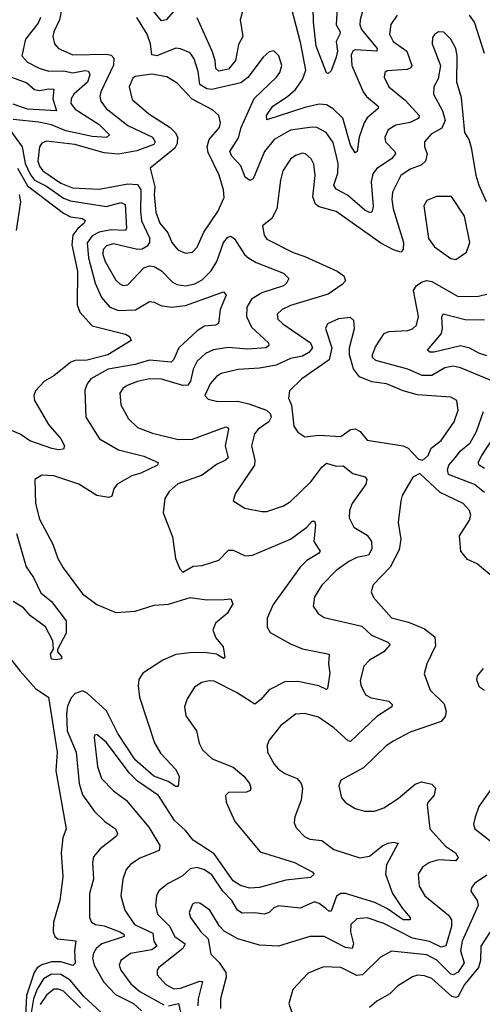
# Model space of a CAD drawing. Extents: x 1954678 to 2060275, y 904822 to 1016299.
# Tile 349 of 467: x 2006412 to 2008346, y 989502 to 993616. Entities that reach past the tile are written whole.
import ezdxf

# ---------------------------------------------------------------- set-up
doc = ezdxf.new("R2010")
doc.units = 0

msp = doc.modelspace()

# ---------------------------------------------------------------- linework, layer by layer
at = {"layer": '0CON20XD'}
for points in [[(2007085, 993683.1), (2007025, 993614.6), (2007005, 993611.5), (2006927.1, 993707.1)], [(2007740, 993665), (2007736.1, 993595), (2007752.7, 993565), (2007751.4, 993555), (2007735.4, 993525), (2007740.8, 993485), (2007735, 993458.9), (2007715, 993402), (2007701.7, 993391.7), (2007695, 993393.3), (2007652.2, 993505), (2007640.7, 993605), (2007638.3, 993725)], [(2006588.2, 993665), (2006579, 993615), (2006554.6, 993564.6), (2006551.3, 993545), (2006557.5, 993515), (2006575.3, 993495.3), (2006635, 993469.1), (2006775, 993472.3), (2006795, 993467.9), (2006805.5, 993455), (2006804.6, 993425.4), (2006752.3, 993315), (2006747.5, 993295), (2006751.6, 993275), (2006773.3, 993245), (2006865, 993173.2), (2006968.2, 993125), (2006979.1, 993105), (2006973.2, 993095), (2006902.8, 993067.2), (2006825, 993054.2), (2006765, 993059), (2006642.5, 993095), (2006525, 993108.3), (2006505, 993099.6), (2006494.8, 993085.2), (2006488.8, 993025), (2006495, 993004), (2006509.8, 992985), (2006585, 992932.7), (2006633.4, 992913.4), (2006745, 992907.7), (2006865, 992930), (2006905, 992927), (2006918.4, 992905), (2006917.5, 992815), (2006921, 992775), (2006955.2, 992705), (2006954.8, 992685), (2006945, 992670), (2006925, 992657.6), (2006905, 992656), (2006805, 992679), (2006775, 992671.2), (2006761.6, 992655), (2006760.4, 992635), (2006769.4, 992605), (2006815, 992528.2), (2006831.5, 992511.5), (2006845, 992504.6), (2006865, 992508.5), (2006931.3, 992578.7), (2006955, 992587.3), (2006975, 992584.7), (2007005, 992566.9), (2007050.4, 992520.4), (2007069, 992509), (2007105, 992503.7), (2007145, 992512.2), (2007175, 992529.3), (2007213.4, 992566.6), (2007236.2, 992605), (2007264.2, 992685), (2007282.3, 992707.7), (2007295, 992711.5), (2007310.3, 992700.3), (2007352.9, 992635), (2007369.9, 992619.9), (2007401.3, 992601.3), (2007515, 992556.8), (2007537.1, 992535), (2007528.5, 992515), (2007515.5, 992504.5), (2007424.8, 992475.2), (2007381.8, 992448.2), (2007361.4, 992415), (2007360.7, 992375), (2007381.3, 992331.3), (2007452.9, 992265), (2007454.2, 992255), (2007442.5, 992245), (2007365, 992238.8), (2007284.4, 992245.6), (2007223.2, 992236.8), (2007188.7, 992221.3), (2007155, 992188.8), (2007137.8, 992155), (2007127, 992105), (2007115, 992088.8), (2007095, 992087.5), (2007005, 992113.7), (2006955, 992115.2), (2006905.2, 992104.8), (2006862, 992088), (2006843.5, 992075), (2006831.8, 992055), (2006835, 992006.2), (2006868, 991948), (2006905, 991911.8), (2006967.8, 991887.8), (2007075, 991862.4), (2007135, 991863.5), (2007274, 991914), (2007282.3, 991912.3), (2007285.5, 991905), (2007271.1, 991835), (2007283.6, 991785), (2007272.9, 991775), (2007235, 991757.1), (2007175, 991713), (2007073.4, 991676.6), (2007036.7, 991645), (2007018.9, 991615), (2007011.9, 991555), (2007050.8, 991455), (2007064.2, 991364.2), (2007081.7, 991321.7), (2007095, 991307.5), (2007137.7, 991332.3), (2007175, 991336), (2007245, 991358.1), (2007285, 991400), (2007305, 991399.6), (2007355, 991375.5), (2007385, 991377.9), (2007545, 991445.9), (2007613.5, 991495), (2007635, 991520), (2007645, 991521.2), (2007649.6, 991505), (2007642.2, 991435), (2007668.2, 991395), (2007661.5, 991385), (2007613.3, 991356.7), (2007585, 991328), (2007472, 991172), (2007446.4, 991115), (2007447.2, 991077.2), (2007459.4, 991055), (2007545, 991007.5), (2007595, 990987.8), (2007706, 990965), (2007703.1, 990925), (2007709.6, 990885), (2007699.2, 990820.8), (2007695, 990817.1), (2007663.1, 990833.1), (2007575, 990851.3), (2007520.8, 990849.2), (2007455, 990816.4), (2007420.9, 990775), (2007395, 990756.2), (2007319.4, 990805), (2007225, 990852.1), (2007205, 990853.8), (2007173.2, 990846.8), (2007143.6, 990826.4), (2007112, 990778), (2007101.9, 990745), (2007107.2, 990707.2), (2007152.2, 990645), (2007162.8, 990592.8), (2007176.9, 990565), (2007217.7, 990527.7), (2007305, 990493.2), (2007349.2, 990455)], [(2007355, 993690), (2007334.2, 993615), (2007345.9, 993545), (2007327.8, 993512.2), (2007314, 993445), (2007285, 993409.8), (2007245, 993401.3), (2007232.1, 993412.1), (2007230, 993445), (2007217.3, 993485), (2007155, 993623.3)], [(2007846.7, 993655), (2007835.9, 993615), (2007834.2, 993595), (2007841.1, 993575), (2007907.4, 993495), (2007905.8, 993485), (2007815, 993489.5), (2007805, 993484.5), (2007797.9, 993467.9), (2007801.6, 993425), (2007847.7, 993315), (2007862.2, 993295), (2007910.4, 993255), (2007910.4, 993245), (2007865, 993205.9), (2007851.9, 993185), (2007831.6, 993125), (2007823.3, 993065), (2007815, 993060), (2007795, 993091.1), (2007763, 993205), (2007723.5, 993243.5), (2007695, 993260.2), (2007665, 993262.4), (2007605, 993248.8), (2007445, 993198), (2007444.1, 993215), (2007470, 993255), (2007532.6, 993295), (2007565, 993324.2), (2007595, 993365.4), (2007608, 993405), (2007587.8, 993515), (2007548.9, 993665)], [(2006499.6, 993625), (2006489.3, 993600.7), (2006437, 993535), (2006422.1, 993465), (2006445, 993438.4), (2006493.7, 993413.7), (2006535, 993400.8), (2006595, 993401.9), (2006635, 993394.4), (2006684.2, 993404.2), (2006700.8, 993400.8), (2006705.3, 993385.3), (2006696.3, 993355), (2006638.4, 993305), (2006627, 993285), (2006626.2, 993265), (2006645, 993241.4), (2006745, 993177.5), (2006788.5, 993135), (2006775, 993123.2), (2006715, 993127.7), (2006605, 993150.9), (2006545, 993177), (2006492.7, 993187.3), (2006385, 993198.7)], [(2007990.9, 993635), (2007964.2, 993595.8), (2007958.5, 993555), (2007973.3, 993525), (2008030.8, 993485), (2008051.8, 993425), (2008048.2, 993415), (2008032.5, 993407.5), (2007948.2, 993401.8), (2007939.5, 993395), (2007936.2, 993375), (2007956.2, 993335), (2008025, 993278.6), (2008081.8, 993215), (2008081.5, 993205), (2008045, 993186), (2007984.3, 993175), (2007953.1, 993155), (2007939.3, 993125), (2007941.1, 993105), (2007981.2, 993065), (2007983.8, 993055), (2007966.7, 993035), (2007905.8, 992994.2), (2007888.6, 992971.4), (2007881.7, 992938.3), (2007890.5, 992835), (2007885, 992811.9), (2007875, 992810.4), (2007855, 992820), (2007783.1, 992883.1), (2007735, 992907.2), (2007725.2, 992925), (2007742.5, 992975), (2007744.4, 993015), (2007722.2, 993102.2), (2007693.9, 993143.9), (2007655, 993164.7), (2007635, 993167.3), (2007545, 993154.4), (2007476.8, 993115), (2007435.5, 993064.5), (2007389.1, 992950.9), (2007375, 992944.2), (2007355, 992958.1), (2007336.3, 993005), (2007299.2, 993045), (2007291.1, 993065), (2007327.5, 993122.5), (2007338.4, 993165), (2007393.2, 993286.8), (2007486.2, 993375), (2007500, 993395), (2007507.9, 993425), (2007495.6, 993465), (2007475, 993485.8), (2007455, 993481.4), (2007430.8, 993459.2), (2007366.3, 993373.7), (2007337.3, 993352.7), (2007215, 993324.5), (2007195, 993327.5), (2007164.9, 993345), (2007159.2, 993399.2), (2007142.2, 993452.2), (2007125, 993477.3), (2007085, 993494.6), (2007065, 993496.2), (2006985.3, 993464.7), (2006965, 993469.7), (2006959.8, 993515), (2006946, 993556), (2006902.6, 993625)], [(2008356.1, 993475), (2008313.7, 993605), (2008293.3, 993635)], [(2008364.5, 992854.5), (2008333.1, 992923.1), (2008320.5, 992965), (2008303.1, 993075), (2008290.9, 993115), (2008272.7, 993145), (2008259.4, 993289.4), (2008240, 993355), (2008241.1, 993465), (2008235.4, 993495.4), (2008215, 993534), (2008185, 993564.2), (2008163.3, 993565), (2008145.8, 993554.2), (2008138.8, 993541.2), (2008136.9, 993515), (2008171.1, 993425), (2008161.5, 993368.5), (2008143.3, 993335), (2008142.5, 993305), (2008180, 993235), (2008190.8, 993195), (2008176.8, 993163.2), (2008132.4, 993137.6), (2008104, 993105), (2008104.1, 993085), (2008115.7, 993055), (2008108.9, 993025), (2008091.4, 993008.6), (2008045, 992991.4), (2008005.4, 992965), (2007971.4, 992895), (2007968.4, 992865), (2007974.3, 992825), (2008016.6, 992685), (2008015.7, 992655), (2008005.6, 992645), (2007975, 992653.9), (2007922, 992682), (2007735, 992814.2), (2007665, 992834.3), (2007648.8, 992845), (2007638, 992875), (2007647.1, 992965), (2007641.5, 993011.5), (2007631.4, 993035), (2007607.5, 993055), (2007595, 993058.2), (2007565, 993048.5), (2007545, 993033.1), (2007512.9, 992985), (2007502.1, 992945), (2007486.8, 992825), (2007466.9, 992785), (2007426.9, 992755), (2007433.8, 992715), (2007445, 992698.9), (2007555, 992642.8), (2007605, 992626.8), (2007739.4, 992565), (2007767.8, 992545), (2007774.5, 992525), (2007760.9, 992509.1), (2007701.4, 992468.6), (2007545, 992421.2), (2007509.4, 992405), (2007488.9, 992385), (2007492.2, 992365), (2007512.7, 992345), (2007628.8, 992265), (2007636.9, 992245), (2007621.8, 992225), (2007595, 992210.2), (2007545, 992199.6), (2007485, 992172.2), (2007415, 992159.5), (2007325.8, 992154.2), (2007255, 992137.5), (2007235, 992125.5), (2007209.1, 992095), (2007186.9, 992045), (2007199.7, 992029.7), (2007240.5, 992020.5), (2007325, 992021.8), (2007370.1, 992010.1), (2007444, 991984), (2007460, 991970), (2007463.5, 991955), (2007453.4, 991935), (2007410, 991905), (2007394, 991885), (2007381.3, 991835), (2007396.1, 991775), (2007393.9, 991755), (2007312.9, 991635), (2007304.2, 991605), (2007353.3, 991575), (2007425, 991560.6), (2007445, 991561.5), (2007515, 991584.5), (2007545, 991602.5), (2007630, 991685), (2007675, 991746.4), (2007695, 991763.1), (2007735, 991750.8), (2007765, 991752.2), (2007805, 991720.4), (2007856.1, 991706.1), (2007863.3, 991695), (2007858.9, 991675), (2007802.3, 991595), (2007791.5, 991565), (2007789.1, 991535), (2007809.2, 991495), (2007865, 991462.5), (2007882.8, 991435), (2007884.7, 991405), (2007870.9, 991379.1), (2007821.2, 991368.8), (2007788, 991352), (2007735, 991313.8), (2007675, 991253.1), (2007645.5, 991205), (2007639.4, 991165), (2007660, 991135), (2007685, 991117.5), (2007842.4, 991082.4), (2007883.8, 991043.8), (2007950.8, 991015), (2007960.8, 991005), (2007934.6, 990975), (2007875, 990939.6), (2007851.2, 990915), (2007836.2, 990855), (2007838.2, 990835), (2007857.8, 990795), (2007882.4, 990782.4), (2007955, 990768.8), (2007970, 990755), (2007968.6, 990745), (2007905.2, 990704.8), (2007795, 990600), (2007785, 990602.2), (2007725, 990657.7), (2007662, 990702), (2007605, 990717.5), (2007565, 990713.6), (2007502.5, 990665), (2007454.7, 990605.3), (2007447.5, 990585), (2007448.9, 990555)], [(2006377.8, 993375), (2006441.7, 993351.7), (2006475, 993324.8), (2006495, 993320.2), (2006535, 993327.6), (2006555.2, 993325.2), (2006551.6, 993285), (2006566.7, 993235), (2006445, 993242.4), (2006385, 993262.4)], [(2007105, 992640), (2007135, 992644.4), (2007155, 992665.6), (2007182.3, 992727.7), (2007241.1, 992815), (2007266.9, 992873.1), (2007264.7, 992905), (2007246.9, 992966.9), (2007200.5, 993060.5), (2007195.6, 993084.4), (2007205.2, 993114.8), (2007247.7, 993165), (2007252.1, 993185), (2007245.5, 993215), (2007218.8, 993238.8), (2007133.6, 993283.6), (2007070.3, 993350.3), (2007027, 993377), (2006965, 993387.7), (2006895, 993378.2), (2006885, 993371.9), (2006870.7, 993335), (2006882.2, 993282.2), (2006951.9, 993221.9), (2007042, 993165), (2007063.3, 993143.3), (2007071.5, 993125), (2007071.2, 993098.8), (2007060.9, 993079.1), (2006957.9, 992995), (2006978.1, 992918.1), (2006974.5, 992885), (2006981.9, 992811.9), (2006998.8, 992765), (2007032, 992725), (2007049.1, 992685), (2007073.9, 992653.9), (2007105, 992640)], [(2006371.7, 993155), (2006422.9, 993085), (2006435.9, 993015), (2006457.6, 992967.6), (2006475, 992945.2), (2006525, 992919.6), (2006595, 992870.1), (2006625, 992858.5), (2006775, 992835.9), (2006835, 992851.4), (2006853, 992843), (2006859.2, 992745), (2006855, 992735.6), (2006795, 992738.5), (2006745, 992728.3), (2006715, 992712.3), (2006695, 992683.1), (2006700.2, 992620.2), (2006728.3, 992515), (2006755, 992454.6), (2006789.6, 992415), (2006825, 992400.9), (2006896.5, 992403.5), (2006955, 992437.9), (2006975, 992436.2), (2007002, 992422), (2007045, 992415.2), (2007105, 992421.2), (2007265, 992478.8), (2007275.5, 992465), (2007251.2, 992405), (2007243.7, 992346.3), (2007230.6, 992339.4), (2007185, 992335.3), (2007155, 992315.3), (2007078.2, 992245), (2007055.2, 992194.8), (2007045, 992185.4), (2006955, 992193.5), (2006895, 992175.2), (2006781.9, 992155), (2006709.6, 992115), (2006694, 992095), (2006685, 992067.5), (2006688.9, 991955), (2006746.5, 991865), (2006825, 991818.2), (2006931.5, 991791.5), (2006991.2, 991765), (2006988, 991755), (2006919.2, 991720.8), (2006880.7, 991709.3), (2006820.5, 991675), (2006805.4, 991655), (2006797.1, 991625), (2006785, 991620), (2006735, 991628.2), (2006659.4, 991675), (2006555, 991709.5), (2006505, 991712.9), (2006476.2, 991695), (2006478.5, 991595), (2006495, 991528.8), (2006551.2, 991425), (2006571.5, 991365), (2006593.6, 991325), (2006675, 991216.9), (2006735, 991172.5), (2006815, 991138.7), (2006895, 991144.1), (2006975, 991169.5), (2007035, 991173.2), (2007125, 991201.2), (2007195, 991191.9), (2007267.3, 991192.7), (2007295.6, 991195.6), (2007304, 991175), (2007280, 991135), (2007230.5, 991095), (2007220.5, 991065), (2007232.7, 991032.7), (2007262.5, 990995), (2007269.5, 990950.5), (2007265, 990946.7), (2007235.4, 990965.4), (2007195, 990970.3), (2007135, 990971.9), (2007065, 990962.9), (2007010.7, 990939.3), (2006927.1, 990885), (2006910.9, 990859.1), (2006907.4, 990832.6), (2006913.6, 990785), (2006975.4, 990595), (2007001.3, 990551.3), (2007064.3, 990485), (2007079.2, 990455), (2007075, 990412.5), (2007065, 990412), (2007033, 990433), (2006972.9, 990455), (2006895, 990522.8), (2006822.8, 990632.8), (2006775, 990728.6), (2006695, 990802.2), (2006675, 990812.3), (2006645, 990800.9), (2006628, 990782), (2006612.4, 990747.6), (2006608.5, 990715), (2006611.3, 990645), (2006648.7, 990555), (2006661.5, 990425), (2006675, 990376.9), (2006725, 990307.9), (2006768.8, 990265), (2006812.3, 990235), (2006821.8, 990215), (2006816.7, 990205), (2006748.3, 990151.8), (2006721.5, 990118.5), (2006716.8, 990095), (2006720.9, 990025), (2006704.6, 989965), (2006704.6, 989865), (2006713.3, 989845), (2006730, 989835), (2006765, 989830.2), (2006831.5, 989805), (2006847.8, 989795), (2006849.6, 989785), (2006756.1, 989755), (2006732.4, 989735), (2006720.5, 989715), (2006717, 989695), (2006723.6, 989665), (2006764.7, 989594.7), (2006812.7, 989542.7), (2006888.2, 989505), (2006921.9, 989475)], [(2006403.6, 992995), (2006445, 992921.7), (2006595, 992807.2), (2006625, 992791.9), (2006675.5, 992785.5), (2006686.7, 992776.7), (2006682.6, 992765), (2006655, 992743.8), (2006634.9, 992715.1), (2006630.5, 992675), (2006654.8, 992565), (2006652.1, 992425), (2006664, 992394), (2006715, 992336.2), (2006855, 992301.5), (2006872, 992292), (2006878, 992275), (2006780.5, 992215), (2006695, 992192.7), (2006645, 992191.7), (2006625.6, 992184.4), (2006555, 992127.1), (2006515.6, 992105), (2006477.9, 992065), (2006471.2, 992045), (2006475, 992024.2), (2006533.2, 991925), (2006585, 991864.3), (2006599.4, 991835), (2006595, 991822), (2006575, 991818.1), (2006546.4, 991823.6), (2006455, 991856), (2006415, 991884.7), (2006371.7, 991901.7)], [(2006410.8, 992885), (2006415.6, 992854.4), (2006398, 992735)], [(2008235, 992613.5), (2008280.6, 992645), (2008294.4, 992685), (2008271.5, 992795), (2008217.2, 992877.2), (2008155, 992876.4), (2008115, 992860), (2008102.3, 992837.7), (2008121.5, 992701.5), (2008146.5, 992666.5), (2008215, 992617.8), (2008235, 992613.5)], [(2008400.7, 992100.7), (2008255, 992161.8), (2008225, 992167.6), (2008189.4, 992160.6), (2008135, 992129.5), (2008095, 992128.9), (2008035, 992155.6), (2007901.9, 992191.9), (2007888, 992205), (2007887.5, 992215), (2007900.5, 992249.5), (2007935.6, 992304.4), (2007955, 992312.4), (2008035, 992317.5), (2008055.2, 992324.8), (2008070.9, 992339.1), (2008079.1, 992375), (2008058.8, 992485), (2008071.3, 992505), (2008095, 992520.5), (2008115, 992526.2), (2008135, 992521.3), (2008245, 992459.1), (2008330.2, 992460.2), (2008365, 992468.8)], [(2008365, 992210.8), (2008332.3, 992222.3), (2008294, 992244), (2008255, 992252.5), (2008145, 992227.1), (2008126.6, 992226.6), (2008117.1, 992235), (2008175.6, 992305), (2008180.4, 992325), (2008176.7, 992373.3), (2008182.8, 992387.2), (2008275, 992362.6), (2008355, 992362)], [(2008095, 991775.7), (2008105, 991780.6), (2008120.6, 991795), (2008132, 991825), (2008175, 991858.1), (2008228.2, 991935), (2008245.3, 991985), (2008240.5, 992025), (2008215, 992038.5), (2008075, 992048.5), (2008015, 992065.3), (2007946, 992095), (2007885, 992102.9), (2007833.3, 992123.3), (2007807.7, 992157.7), (2007790.9, 992215), (2007790.5, 992245), (2007812.2, 992325), (2007808.9, 992358.9), (2007795, 992371.4), (2007745, 992365.5), (2007698.6, 992345), (2007690.5, 992325), (2007717.7, 992245), (2007706, 992195), (2007592.2, 992115), (2007540.6, 992065), (2007536.4, 992035), (2007548.7, 992005), (2007557.8, 991917.8), (2007575, 991892), (2007605, 991873.3), (2007665, 991880.4), (2007755, 991874.7), (2007795, 991902.9), (2007815, 991905.7), (2007835.6, 991895.6), (2007865, 991859.1), (2008015, 991835.7), (2008036, 991825), (2008079.1, 991779.1), (2008095, 991775.7)], [(2008355, 991640.2), (2008313.7, 991673.7), (2008205.4, 991715), (2008201.2, 991735), (2008206.9, 991755), (2008232.6, 991785), (2008255.4, 991814.6), (2008295, 991848.2), (2008322.3, 991895), (2008351.8, 991978.2)], [(2008355, 991740), (2008332.7, 991755), (2008329.6, 991765), (2008343.9, 991795), (2008409.6, 991895)], [(2008377.2, 991297.2), (2008325, 991342.9), (2008285, 991360.3), (2008257.1, 991395), (2008251.1, 991458.9), (2008293.3, 991525), (2008297.8, 991545), (2008293.1, 991565), (2008266.9, 991595), (2008169.8, 991639.8), (2008085, 991720), (2008056.2, 991705), (2008012, 991628), (2008005.6, 991605), (2007994.5, 991515.5), (2008005.8, 991445.8), (2007999.1, 991400.9), (2007961, 991329), (2007890, 991255), (2007882.2, 991225), (2007891.9, 991201.9), (2007967.3, 991117.3), (2008037.9, 991097.9), (2008105, 991070), (2008147.2, 991037.2), (2008150.1, 990999.9), (2008114.4, 990925), (2008102.7, 990882.7), (2008128.5, 990815), (2008187.3, 990757.3), (2008195.4, 990725), (2008190.4, 990705), (2008175, 990683.3), (2008045, 990639.2), (2007977.1, 990602.9), (2007945, 990582.2), (2007849.4, 990490.6), (2007755, 990438), (2007746.9, 990415), (2007757.8, 990365), (2007774.2, 990345), (2007815, 990320.6), (2007855, 990309.5), (2007895, 990308.2), (2007935, 990323.3), (2007995, 990361.1), (2008065, 990422.1), (2008091.7, 990431.7), (2008135, 990421.5), (2008150.5, 990405), (2008145, 990376), (2008118.5, 990345), (2008116.5, 990335), (2008126.5, 990235), (2008192.6, 990162.6), (2008233.6, 990135), (2008246, 990115), (2008235, 990101.2), (2008165, 990105.2), (2008125.2, 990094.8), (2008096.5, 990075), (2008078.5, 990045), (2008082.9, 989995), (2008106.2, 989955), (2008204.4, 989875), (2008216.9, 989855), (2008217.1, 989827.1), (2008193.6, 989746.4), (2008175, 989740.2), (2008125, 989763.7), (2008055, 989778.7), (2007935, 989839.6), (2007865, 989862.9), (2007821.7, 989858.3), (2007796.2, 989835), (2007794.8, 989805), (2007808.4, 989755), (2007802, 989735), (2007775, 989738.9), (2007684.8, 989784.8), (2007625, 989785.3), (2007494.4, 989744.4), (2007415, 989748.5), (2007325, 989775.4), (2007267.5, 989807.5), (2007248.1, 989828.1), (2007206.7, 989895), (2007166.2, 989925), (2007145, 989926.4), (2007135, 989920), (2007121.5, 989885), (2007126.4, 989865), (2007170, 989805), (2007200, 989775), (2007211.1, 989711.1), (2007246.4, 989676.4), (2007274.1, 989635), (2007275.3, 989615), (2007251.7, 989525), (2007252.6, 989485)], [(2006399.4, 991469.4), (2006439.6, 991329.6), (2006470.3, 991285), (2006500.8, 991220.8), (2006545.8, 991185), (2006606.4, 991103.6), (2006607, 991053), (2006570, 990985), (2006570, 990975), (2006587.5, 990955), (2006586.7, 990945), (2006565, 990940.6), (2006545, 990944.6), (2006541.1, 990965), (2006553.8, 990986.2), (2006551.1, 991021.1), (2006519.7, 991079.7), (2006458.1, 991125), (2006428.9, 991158.9), (2006385, 991184.5)], [(2006343.5, 990985), (2006414, 990894), (2006480.5, 990820.5), (2006533.6, 990785), (2006569.8, 990555), (2006563.2, 990476.8), (2006606.5, 990235), (2006593, 990197), (2006586.4, 990135), (2006592.9, 990035), (2006579.7, 989935), (2006554.2, 989845), (2006552.8, 989805), (2006559.3, 989785), (2006572.3, 989775), (2006647.6, 989767.6), (2006641.4, 989725), (2006645, 989674.2), (2006635, 989663.8), (2006585, 989679.2), (2006545, 989679.5), (2006505, 989667), (2006485, 989653.7), (2006473.3, 989635), (2006441.2, 989538.8), (2006434.8, 989425)], [(2008355, 990812.5), (2008335, 990826.5), (2008323.6, 990856.4), (2008325.9, 990875), (2008351.2, 990905)], [(2007349.2, 990455), (2007372.5, 990425), (2007378.9, 990405), (2007375.4, 990394.6), (2007361.1, 990388.9), (2007285, 990386.4), (2007272.2, 990375), (2007275, 990346.7), (2007311.8, 990265), (2007418.4, 990138.4), (2007561.4, 990095), (2007635.3, 990055.3), (2007644, 990045), (2007627.7, 990032.3), (2007525, 990020), (2007415, 989989.6), (2007372.5, 989987.5), (2007335, 989997.7), (2007305, 990018.1), (2007225, 990130.4), (2007138, 990188), (2007105, 990228.2), (2007059.3, 990269.3), (2006993.3, 990375), (2006904.4, 990434.4), (2006869.7, 990469.7), (2006775, 990596.1), (2006735, 990628.6), (2006725, 990626.2), (2006723.4, 990616.6), (2006738.4, 990495), (2006755, 990445.6), (2006805, 990394.5), (2006857.8, 990355), (2006951.7, 990241.7), (2006998.2, 990165), (2006995, 990144.6), (2006915, 990112.5), (2006875, 990086.4), (2006857.9, 990065), (2006844, 990025), (2006835.9, 989955), (2006852.7, 989895), (2006892.8, 989835), (2006969.6, 989799.6), (2006973.5, 989765), (2006986.2, 989745), (2006965, 989729.8), (2006875.7, 989714.3), (2006834.6, 989685), (2006828.2, 989665), (2006834.7, 989645), (2006877.1, 989587.1), (2006914.1, 989555), (2007015, 989499.4)], [(2007448.9, 990555), (2007476.5, 990505), (2007494.4, 990485), (2007524.3, 990464.3), (2007571.8, 990445), (2007589.6, 990425), (2007594.7, 990405), (2007589.3, 990355), (2007562.2, 990285), (2007559.7, 990259.7), (2007568.7, 990238.7), (2007602.6, 990202.6), (2007625, 990192.5), (2007675, 990186.9), (2007725, 990149.3), (2007835, 990114.1), (2007875, 990121.4), (2007931.2, 990165), (2007952.9, 990175), (2007975, 990180), (2007994, 990175), (2007945.3, 990085), (2007941.6, 990045), (2007971.6, 989965), (2008012.2, 989902.2), (2008044.5, 989865), (2008044.2, 989855), (2008015, 989854.8), (2007950.7, 989900.7), (2007896.8, 989926.8), (2007775, 989964.4), (2007755, 989964.7), (2007736.2, 989953.8), (2007715, 989891.1), (2007705, 989890.8), (2007691.7, 989901.7), (2007665, 989923.1), (2007645, 989930.3), (2007585, 989903.3), (2007495, 989913.8), (2007475, 989905.5), (2007454.8, 989885.2), (2007435, 989878.8), (2007395, 989884.7), (2007342.7, 989882.7), (2007322.4, 989895), (2007299.2, 989935), (2007261.7, 989975), (2007215, 990042.9), (2007185, 990064.1), (2007155, 990073.3), (2007125, 990067.9), (2007092.2, 990037.8), (2007033, 990007), (2006994.7, 989975.3), (2006984.6, 989955), (2006980.4, 989915), (2006988.5, 989878.5), (2007038.8, 989828.8), (2007061.2, 989785), (2007103.8, 989755), (2007093.9, 989735), (2006993.8, 989656.2), (2006987.2, 989645), (2006987.1, 989625), (2007023.2, 989585), (2007057, 989567), (2007085, 989569.6), (2007165, 989598.8), (2007176.6, 989596.6), (2007159.1, 989525), (2007157.7, 989495)], [(2008395, 990417.5), (2008332, 990328), (2008316.2, 990283.8), (2008308.9, 990255), (2008314.4, 990235), (2008421.8, 990151.8)], [(2008365, 990041.1), (2008313.6, 990006.4), (2008300.9, 989989.1), (2008298.1, 989975), (2008325.2, 989935.2), (2008328.9, 989915), (2008261.9, 989765), (2008255.5, 989725), (2008270.2, 989675), (2008245, 989636.8), (2008225, 989625.2), (2008215, 989628), (2008156, 989686), (2008115, 989708.6), (2007966.1, 989723.9), (2007921.2, 989698.8), (2007845, 989624.7), (2007822.5, 989622.5), (2007755, 989655.9), (2007682.1, 989657.9), (2007618.1, 989631.9), (2007553.8, 989563.8), (2007538.1, 989505), (2007556.5, 989446.5)], [(2008395, 989828.2), (2008340.8, 989745), (2008339.1, 989685), (2008330, 989655), (2008272, 989585), (2008245.2, 989535), (2008235, 989530.6), (2008219.3, 989535), (2008135, 989609.4), (2008105, 989621.3), (2008075, 989623.2), (2008055, 989616.8), (2007992.3, 989577.7), (2007960, 989545), (2007904.8, 989515.2), (2007875, 989488.1)], [(2006755, 989465.8), (2006680.4, 989535), (2006623.2, 989603.2), (2006585, 989626.3), (2006545, 989627.4), (2006511.7, 989608.3), (2006485.9, 989565), (2006470.5, 989525), (2006453.7, 989425)], [(2006666.6, 989486.6), (2006595, 989556.3), (2006575, 989565.5), (2006555, 989565.2), (2006525, 989540.4), (2006498.7, 989501.3)], [(2007035, 989495.9), (2007075.7, 989505), (2007089.8, 989445)]]:
    msp.add_lwpolyline(points, dxfattribs=at)

doc.saveas('drawing.dxf')
